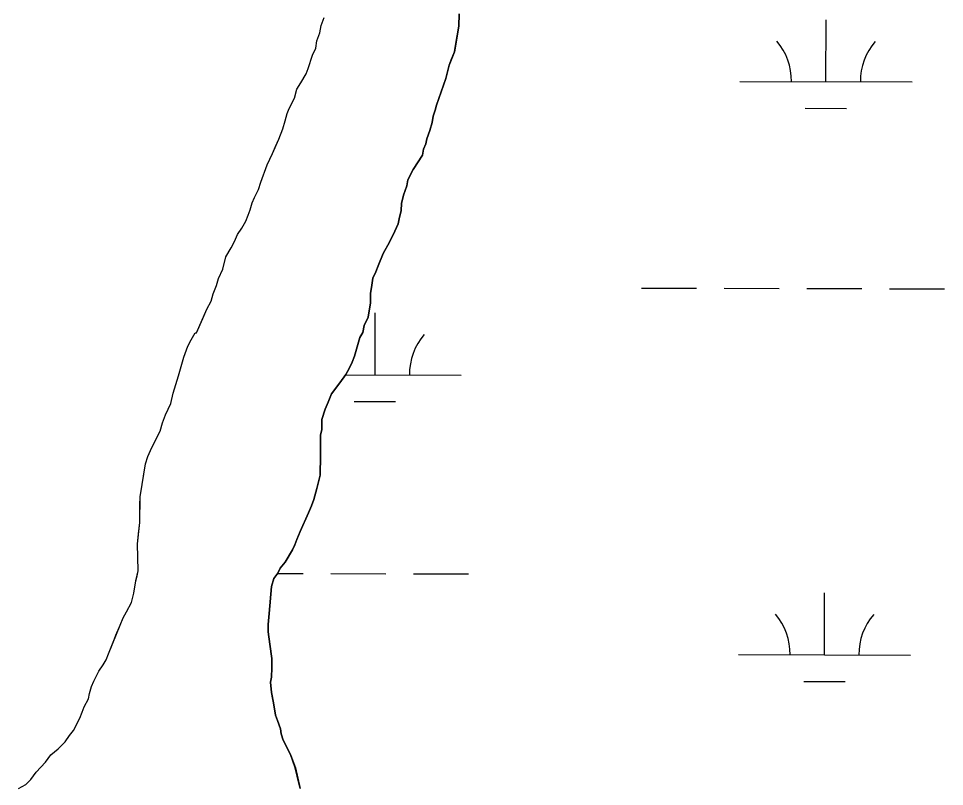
# Model space of a CAD drawing. Extents: x 3172297 to 3210190, y 958463 to 983887.
# Drawn here: x 3194075 to 3194613, y 968077 to 968523 of the extents above; entities that cross this region are included whole.
import ezdxf

# ---------------------------------------------------------------- set-up
doc = ezdxf.new("R2010")
doc.units = 0
for name, color, linetype in [('V-SITE-VEGE', 7, 'Continuous'), ('V-TOPO-SHOR', 7, 'Continuous'), ('V-WETL-SWMP', 7, 'Continuous')]:
    doc.layers.add(name, color=color, linetype=linetype)

msp = doc.modelspace()

# ---------------------------------------------------------------- linework, layer by layer
at = {"layer": 'V-SITE-VEGE'}
for p, q in [((3194250.99, 968519.11), (3194252.84, 968523.87)), ((3194331.09, 968525.98), (3194331.01, 968518.82)), ((3194250.35, 968514.94), (3194250.99, 968519.11)), ((3194331.01, 968518.82), (3194328.45, 968503.92)), ((3194248.5, 968510.18), (3194250.35, 968514.94)), ((3194247.86, 968506.01), (3194248.5, 968510.18)), ((3194243.55, 968494.12), (3194246.02, 968501.85)), ((3194246.02, 968501.85), (3194247.86, 968506.01)), ((3194328.45, 968503.92), (3194325.38, 968496.19)), ((3194325.38, 968496.19), (3194323.5, 968488.45)), ((3194239.28, 968485.8), (3194242.32, 968491.15)), ((3194242.32, 968491.15), (3194243.55, 968494.12)), ((3194236.85, 968482.25), (3194239.28, 968485.8)), ((3194323.5, 968488.45), (3194317.96, 968472.98)), ((3194235.59, 968476.89), (3194236.85, 968482.25)), ((3194232.54, 968470.95), (3194235.59, 968476.89)), ((3194231.31, 968467.98), (3194232.54, 968470.95)), ((3194317.32, 968470.01), (3194316.09, 968466.43)), ((3194317.96, 968472.98), (3194317.32, 968470.01)), ((3194228.83, 968459.05), (3194230.07, 968463.81)), ((3194230.07, 968463.81), (3194231.31, 968467.98)), ((3194316.09, 968466.43), (3194315.45, 968462.86)), ((3194226.37, 968453.1), (3194228.83, 968459.05)), ((3194314.2, 968458.1), (3194312.36, 968453.34)), ((3194315.45, 968462.86), (3194314.2, 968458.1)), ((3194222.7, 968444.79), (3194226.37, 968453.1)), ((3194312.36, 968453.34), (3194311.73, 968450.36)), ((3194310.5, 968447.39), (3194309.86, 968443.81)), ((3194311.73, 968450.36), (3194310.5, 968447.39)), ((3194219.63, 968438.25), (3194222.7, 968444.79)), ((3194309.86, 968443.81), (3194304.4, 968435.52)), ((3194215.94, 968428.14), (3194219.63, 968438.25)), ((3194304.4, 968435.52), (3194301.34, 968429.58)), ((3194214.7, 968423.98), (3194215.94, 968428.14)), ((3194300.71, 968426), (3194298.86, 968420.65)), ((3194301.34, 968429.58), (3194300.71, 968426)), ((3194212.26, 968419.23), (3194214.7, 968423.98)), ((3194298.86, 968420.65), (3194297.61, 968415.89)), ((3194209.79, 968412.09), (3194211.03, 968416.25)), ((3194211.03, 968416.25), (3194212.26, 968419.23)), ((3194297.61, 968415.89), (3194297.56, 968411.71)), ((3194208.56, 968409.12), (3194209.79, 968412.09)), ((3194297.56, 968411.71), (3194296.31, 968406.94)), ((3194204.89, 968401.4), (3194207.33, 968405.55)), ((3194207.33, 968405.55), (3194208.56, 968409.12)), ((3194296.31, 968406.94), (3194295.68, 968403.96)), ((3194202.46, 968397.84), (3194204.89, 968401.4)), ((3194295.68, 968403.96), (3194290.79, 968393.27)), ((3194198.79, 968390.12), (3194200.63, 968393.68)), ((3194200.63, 968393.68), (3194202.46, 968397.84)), ((3194195.75, 968384.78), (3194198.79, 968390.12)), ((3194290.79, 968393.27), (3194287.13, 968386.75)), ((3194193.88, 968377.63), (3194195.75, 968384.78)), ((3194287.13, 968386.75), (3194284.07, 968379.61)), ((3194191.43, 968372.29), (3194193.88, 968377.63)), ((3194284.07, 968379.61), (3194282.83, 968376.04)), ((3194190.19, 968368.12), (3194191.43, 968372.29)), ((3194281, 968372.48), (3194279.71, 968363.54)), ((3194282.83, 968376.04), (3194281, 968372.48)), ((3194188.34, 968363.36), (3194190.19, 968368.12)), ((3194187.1, 968359.2), (3194188.34, 968363.36)), ((3194279.71, 968363.54), (3194279.65, 968358.17)), ((3194184.66, 968354.45), (3194187.1, 968359.2)), ((3194279.65, 968358.17), (3194278.36, 968349.82)), ((3194178.54, 968340.78), (3194184.66, 968354.45)), ((3194275.92, 968345.07), (3194275.28, 968340.9)), ((3194278.36, 968349.82), (3194275.92, 968345.07)), ((3194175.51, 968336.64), (3194177.94, 968340.79)), ((3194177.94, 968340.79), (3194178.54, 968340.78)), ((3194275.28, 968340.9), (3194273.45, 968337.93)), ((3194173.68, 968333.08), (3194175.51, 968336.64)), ((3194273.45, 968337.93), (3194270.34, 968327.22)), ((3194171.21, 968326.54), (3194173.68, 968333.08)), ((3194168.11, 968315.82), (3194171.21, 968326.54)), ((3194269.11, 968323.65), (3194265.45, 968316.53)), ((3194270.34, 968327.22), (3194269.11, 968323.65)), ((3194165.01, 968305.7), (3194168.11, 968315.82)), ((3194265.45, 968316.53), (3194256.96, 968305.28)), ((3194163.75, 968299.75), (3194165.01, 968305.7)), ((3194256.96, 968305.28), (3194255.12, 968300.52)), ((3194160.69, 968293.21), (3194163.75, 968299.75)), ((3194255.12, 968300.52), (3194253.28, 968296.36)), ((3194158.85, 968288.45), (3194160.69, 968293.21)), ((3194253.28, 968296.36), (3194251.42, 968290.41)), ((3194157.6, 968283.69), (3194158.85, 968288.45)), ((3194251.42, 968290.41), (3194251.35, 968284.44)), ((3194152.71, 968274.19), (3194157.6, 968283.69)), ((3194250.72, 968281.46), (3194250.46, 968258.17)), ((3194251.35, 968284.44), (3194250.72, 968281.46)), ((3194150.27, 968268.85), (3194152.71, 968274.19)), ((3194147.1, 968252.76), (3194149.03, 968264.68)), ((3194149.03, 968264.68), (3194150.27, 968268.85)), ((3194250.46, 968258.17), (3194249.22, 968253.41)), ((3194145.83, 968245.61), (3194147.1, 968252.76)), ((3194248.59, 968250.43), (3194246.72, 968243.88)), ((3194249.22, 968253.41), (3194248.59, 968250.43)), ((3194145.66, 968230.68), (3194145.83, 968245.61)), ((3194246.72, 968243.88), (3194245.49, 968240.32)), ((3194245.49, 968240.32), (3194238.75, 968225.46)), ((3194144.33, 968218.16), (3194145.66, 968230.68)), ((3194238.75, 968225.46), (3194234.46, 968214.76)), ((3194144.75, 968202.63), (3194144.33, 968218.16)), ((3194234.46, 968214.76), (3194230.2, 968207.64)), ((3194230.2, 968207.64), (3194227.17, 968204.1)), ((3194143.49, 968196.67), (3194144.75, 968202.63)), ((3194225.94, 968201.12), (3194223.52, 968198.17)), ((3194227.17, 968204.1), (3194225.94, 968201.12)), ((3194142.21, 968189.52), (3194143.49, 968196.67)), ((3194223.52, 968198.17), (3194222.27, 968193.4)), ((3194140.96, 968184.16), (3194142.21, 968189.52)), ((3194222.27, 968193.4), (3194220.91, 968177.89)), ((3194137.91, 968178.82), (3194140.96, 968184.16)), ((3194136.08, 968175.26), (3194137.91, 968178.82)), ((3194134.25, 968171.1), (3194136.08, 968175.26)), ((3194220.91, 968177.89), (3194220.24, 968171.33)), ((3194127.49, 968154.45), (3194134.25, 968171.1)), ((3194220.24, 968171.33), (3194220.19, 968167.15)), ((3194220.19, 968167.15), (3194221.3, 968159.97)), ((3194221.3, 968159.97), (3194222.4, 968151.6)), ((3194126.26, 968150.89), (3194127.49, 968154.45)), ((3194222.4, 968151.6), (3194222.28, 968140.85)), ((3194122, 968144.36), (3194124.43, 968147.92)), ((3194124.43, 968147.92), (3194126.26, 968150.89)), ((3194118.95, 968138.43), (3194122, 968144.36)), ((3194222.28, 968140.85), (3194221.65, 968137.88)), ((3194116.48, 968131.29), (3194117.73, 968135.45)), ((3194117.73, 968135.45), (3194118.95, 968138.43)), ((3194221.65, 968137.88), (3194222.18, 968131.9)), ((3194115.85, 968128.31), (3194116.48, 968131.29)), ((3194222.18, 968131.9), (3194223.31, 968125.91)), ((3194113.41, 968123.56), (3194115.85, 968128.31)), ((3194223.31, 968125.91), (3194224.42, 968118.74)), ((3194110.95, 968117.02), (3194112.19, 968120.59)), ((3194112.19, 968120.59), (3194113.41, 968123.56)), ((3194107.29, 968109.9), (3194110.95, 968117.02)), ((3194224.42, 968118.74), (3194227.32, 968110.94)), ((3194104.87, 968106.94), (3194107.29, 968109.9)), ((3194227.32, 968110.94), (3194227.89, 968107.95)), ((3194098.21, 968099.25), (3194102.44, 968103.38)), ((3194102.44, 968103.38), (3194104.87, 968106.94)), ((3194227.89, 968107.95), (3194229.04, 968104.35)), ((3194229.04, 968104.35), (3194233.13, 968095.95)), ((3194093.99, 968095.71), (3194098.21, 968099.25)), ((3194090.96, 968091.57), (3194093.99, 968095.71)), ((3194233.13, 968095.95), (3194236.03, 968088.15)), ((3194085.52, 968085.66), (3194090.96, 968091.57)), ((3194236.03, 968088.15), (3194238.88, 968076.18)), ((3194079.47, 968078.56), (3194082.49, 968081.51)), ((3194082.49, 968081.51), (3194085.52, 968085.66)), ((3194075.26, 968076.22), (3194079.47, 968078.56))]:
    msp.add_line(p, q, dxfattribs=at)
at = {"layer": 'V-TOPO-SHOR'}
for points in [[(3194140.96, 968184.16), (3194142.21, 968189.52), (3194143.49, 968196.67), (3194144.12, 968199.65), (3194144.75, 968202.63), (3194144.33, 968218.16), (3194144.99, 968224.12), (3194145.66, 968230.68), (3194145.7, 968234.27), (3194145.77, 968240.83), (3194145.83, 968245.61), (3194147.1, 968252.76), (3194148.39, 968261.1), (3194149.03, 968264.68), (3194150.27, 968268.85), (3194152.71, 968274.19), (3194157.6, 968283.69), (3194158.85, 968288.46), (3194160.69, 968293.21), (3194163.75, 968299.75), (3194165.01, 968305.7), (3194168.11, 968315.82), (3194171.21, 968326.54), (3194173.68, 968333.08), (3194175.51, 968336.64), (3194177.94, 968340.79), (3194178.54, 968340.78), (3194182.21, 968349.1), (3194184.66, 968354.45), (3194187.1, 968359.2), (3194188.34, 968363.37), (3194190.19, 968368.12), (3194191.43, 968372.29), (3194193.88, 968377.63), (3194195.75, 968384.78), (3194198.79, 968390.12), (3194200.63, 968393.68), (3194202.46, 968397.84), (3194204.89, 968401.4), (3194207.33, 968405.55), (3194208.56, 968409.12), (3194209.79, 968412.09), (3194211.03, 968416.25), (3194212.26, 968419.23), (3194214.7, 968423.98), (3194215.94, 968428.14), (3194219.64, 968438.25), (3194222.7, 968444.79), (3194224.53, 968448.95), (3194226.37, 968453.1), (3194228.83, 968459.05), (3194230.07, 968463.81), (3194231.31, 968467.98), (3194232.54, 968470.95), (3194235.59, 968476.89), (3194236.85, 968482.25), (3194239.28, 968485.8), (3194242.32, 968491.15), (3194243.55, 968494.12), (3194246.02, 968501.85), (3194247.86, 968506.01), (3194248.5, 968510.18), (3194250.35, 968514.94), (3194250.99, 968519.11), (3194252.84, 968523.87)], [(3194331.09, 968525.98), (3194331.01, 968518.82), (3194329.09, 968507.49), (3194328.45, 968503.92), (3194326.6, 968499.16), (3194325.38, 968496.19), (3194323.5, 968488.45), (3194317.95, 968472.98), (3194317.32, 968470), (3194316.09, 968466.43), (3194315.45, 968462.86), (3194314.2, 968458.1), (3194312.36, 968453.34), (3194311.73, 968450.36), (3194310.5, 968447.39), (3194309.86, 968443.81), (3194304.4, 968435.52), (3194301.35, 968429.58), (3194300.71, 968426), (3194298.86, 968420.65), (3194297.61, 968415.89), (3194297.56, 968411.71), (3194296.31, 968406.94), (3194295.68, 968403.96), (3194293.85, 968399.81), (3194290.79, 968393.27), (3194287.13, 968386.74), (3194284.07, 968379.61), (3194282.83, 968376.04), (3194281, 968372.48), (3194280.36, 968368.31), (3194279.71, 968363.54), (3194279.65, 968358.17), (3194278.36, 968349.82), (3194275.92, 968345.07), (3194275.28, 968340.9), (3194273.45, 968337.93), (3194270.34, 968327.22), (3194269.11, 968323.65), (3194267.28, 968320.09), (3194265.45, 968316.53), (3194261.81, 968311.79), (3194256.96, 968305.27), (3194255.12, 968300.52), (3194253.28, 968296.36), (3194251.42, 968290.41), (3194251.35, 968284.44), (3194250.72, 968281.46), (3194250.62, 968271.91), (3194250.55, 968265.93), (3194250.5, 968261.76), (3194250.46, 968258.17), (3194249.22, 968253.41), (3194248.59, 968250.43), (3194246.72, 968243.88), (3194245.49, 968240.32), (3194243.65, 968236.16), (3194238.75, 968225.46), (3194236.91, 968220.71), (3194235.68, 968217.73), (3194234.46, 968214.76), (3194230.2, 968207.64), (3194227.17, 968204.1), (3194225.94, 968201.12), (3194223.52, 968198.17), (3194222.27, 968193.4), (3194220.91, 968177.89), (3194220.24, 968171.33), (3194220.19, 968167.15), (3194221.3, 968159.97), (3194222.4, 968151.6), (3194222.34, 968146.23), (3194222.28, 968140.85), (3194221.65, 968137.88), (3194222.18, 968131.9), (3194222.75, 968128.91), (3194223.31, 968125.91), (3194223.87, 968122.33), (3194224.42, 968118.74), (3194225.58, 968115.74)], [(3194075.26, 968076.22), (3194079.47, 968078.56), (3194082.49, 968081.51), (3194085.52, 968085.66), (3194090.96, 968091.57), (3194093.99, 968095.71), (3194098.21, 968099.25), (3194102.44, 968103.38), (3194104.87, 968106.94), (3194107.29, 968109.9), (3194110.95, 968117.02), (3194112.19, 968120.59), (3194113.41, 968123.56), (3194115.85, 968128.31), (3194116.48, 968131.29), (3194117.73, 968135.45), (3194118.95, 968138.43), (3194122, 968144.36), (3194124.43, 968147.92), (3194126.26, 968150.89), (3194127.49, 968154.45), (3194130.56, 968162.18), (3194131.79, 968165.15), (3194134.25, 968171.1), (3194136.08, 968175.26), (3194137.91, 968178.82), (3194140.96, 968184.16)], [(3194225.58, 968115.74), (3194227.32, 968110.94), (3194227.89, 968107.95), (3194229.04, 968104.35), (3194233.13, 968095.95), (3194236.03, 968088.15), (3194237.16, 968083.36), (3194238.88, 968076.18)]]:
    msp.add_lwpolyline(points, dxfattribs=at)
at = {"layer": 'V-WETL-SWMP'}
for p, q in [((3194544.17, 968486.49), (3194544.25, 968522.49)), ((3194494.17, 968486.61), (3194594.17, 968486.36)), ((3194532.13, 968471.09), (3194556.13, 968471.03)), ((3194437.02, 968366.68), (3194469.02, 968366.6)), ((3194485.02, 968366.56), (3194517.02, 968366.48)), ((3194533.02, 968366.44), (3194565.02, 968366.37)), ((3194581.02, 968366.33), (3194613.02, 968366.25)), ((3194282.31, 968316.32), (3194282.4, 968352.32)), ((3194265.32, 968316.36), (3194332.31, 968316.2)), ((3194270.27, 968300.92), (3194294.27, 968300.86)), ((3194225.86, 968201.03), (3194240.61, 968200.99)), ((3194256.61, 968200.95), (3194288.61, 968200.87)), ((3194304.61, 968200.83), (3194336.61, 968200.76)), ((3194543.34, 968153.81), (3194543.43, 968189.81)), ((3194493.34, 968153.94), (3194593.34, 968153.69)), ((3194531.3, 968138.41), (3194555.3, 968138.35))]:
    msp.add_line(p, q, dxfattribs=at)
for points in [[(3194293.85, 968399.81), (3194295.69, 968403.96), (3194296.31, 968406.94), (3194297.56, 968411.71), (3194297.61, 968415.89), (3194298.86, 968420.65), (3194300.71, 968426), (3194301.35, 968429.58), (3194304.4, 968435.51), (3194309.86, 968443.81), (3194310.5, 968447.39), (3194311.73, 968450.36), (3194312.36, 968453.34), (3194314.2, 968458.1), (3194315.45, 968462.86), (3194316.09, 968466.43), (3194317.32, 968470), (3194317.95, 968472.98), (3194323.5, 968488.45), (3194325.38, 968496.19), (3194326.6, 968499.16), (3194328.45, 968503.92), (3194329.09, 968507.49), (3194331, 968518.82), (3194331.08, 968525.98)], [(3194238.88, 968076.18), (3194237.17, 968083.36), (3194236.02, 968088.15), (3194233.13, 968095.95), (3194229.04, 968104.35), (3194227.89, 968107.95), (3194227.32, 968110.94), (3194225.58, 968115.74), (3194224.42, 968118.74), (3194223.87, 968122.33), (3194223.31, 968125.92), (3194222.75, 968128.91), (3194222.18, 968131.9), (3194221.65, 968137.88), (3194222.28, 968140.85), (3194222.34, 968146.23), (3194222.4, 968151.6), (3194221.3, 968159.97), (3194220.19, 968167.15), (3194220.23, 968171.33), (3194220.91, 968177.89), (3194222.27, 968193.4), (3194223.52, 968198.17), (3194225.94, 968201.12), (3194227.17, 968204.1), (3194230.2, 968207.64), (3194234.45, 968214.76), (3194235.68, 968217.73), (3194236.91, 968220.71), (3194238.75, 968225.46), (3194243.65, 968236.16), (3194245.49, 968240.32), (3194246.72, 968243.88), (3194248.59, 968250.43), (3194249.22, 968253.41), (3194250.46, 968258.17), (3194250.5, 968261.76), (3194250.55, 968265.94), (3194250.62, 968271.91), (3194250.73, 968281.46), (3194251.36, 968284.44), (3194251.42, 968290.41), (3194253.28, 968296.36), (3194255.12, 968300.52), (3194256.96, 968305.27), (3194261.81, 968311.79), (3194265.45, 968316.53), (3194267.28, 968320.09), (3194269.11, 968323.65), (3194270.35, 968327.22), (3194273.45, 968337.93), (3194275.27, 968340.9), (3194275.92, 968345.07), (3194278.36, 968349.82), (3194279.65, 968358.17), (3194279.71, 968363.54), (3194280.36, 968368.31), (3194281, 968372.48), (3194282.83, 968376.04), (3194284.07, 968379.61), (3194287.13, 968386.74), (3194290.79, 968393.27), (3194293.85, 968399.81)]]:
    msp.add_lwpolyline(points, dxfattribs=at)
for centre, start, end in [((3194488.92, 968487.1), 359.0865, 40.6302), ((3194599.41, 968486.83), 139.0865, 180.6302), ((3194337.55, 968316.66), 139.0865, 180.6302), ((3194488.1, 968154.43), 359.0865, 40.6302), ((3194598.59, 968154.15), 139.0865, 180.6302)]:
    msp.add_arc(centre, 35.25, start, end, dxfattribs=at)

doc.saveas('drawing.dxf')
